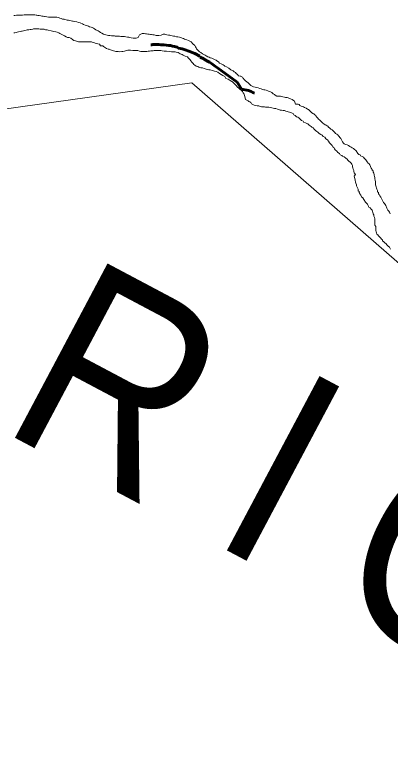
# Model space of a CAD drawing. Extents: x 553962 to 842807, y 8883888 to 9032388.
# Drawn here: x 804177 to 805128, y 9012905 to 9014768 of the extents above; entities that cross this region are included whole.
import ezdxf

# ---------------------------------------------------------------- set-up
doc = ezdxf.new("R2010")
doc.units = 0
doc.header["$LTSCALE"] = 200
doc.linetypes.add('LONG_DASH_SHORT_DASH', pattern=[9.9, 6, -1.2, 1.5, -1.2])
for name, color, linetype, lineweight in [('23', 7, 'Continuous', 13), ('25', 7, 'Continuous', 13), ('7', 7, 'LONG_DASH_SHORT_DASH', 60), ('8', 7, 'Continuous', 13)]:
    doc.layers.add(name, color=color, linetype=linetype, lineweight=lineweight)
doc.layers.add('49', color=7, linetype='Continuous')

msp = doc.modelspace()

# ---------------------------------------------------------------- linework, layer by layer
at = {"layer": '23'}
for points in [[(804254.3, 9014763.5), (804252.1, 9014763.8), (804249.1, 9014764.3), (804245.3, 9014764.8), (804242.8, 9014765.3), (804239.1, 9014765.8), (804235.6, 9014766.6), (804233.1, 9014767.4), (804230.8, 9014767.4), (804227.3, 9014767.9), (804225.1, 9014768.2), (804222.6, 9014768.2), (804220.3, 9014768.2), (804218.3, 9014768.2), (804211.6, 9014767.5), (804205.6, 9014768.1), (804201.1, 9014767.6), (804196.8, 9014767.4), (804194.3, 9014767.1), (804190.5, 9014766.9), (804188.3, 9014766.7), (804183.5, 9014766.7), (804181.5, 9014766.7), (804177.3, 9014766.3), (804174.5, 9014765.8)], [(804579.1, 9014714), (804575.6, 9014714.8), (804572.1, 9014715.3), (804569.8, 9014716.1), (804566.3, 9014716.6), (804562.1, 9014717.4), (804559.8, 9014718.2), (804556.8, 9014718.7), (804554.6, 9014718.7), (804552.6, 9014718.7), (804547.8, 9014716.7), (804541.6, 9014715.5), (804539.6, 9014715.5), (804537.3, 9014715.6), (804535.3, 9014715.6), (804532.1, 9014716.1), (804529.8, 9014717.1), (804526.3, 9014717.6), (804523.1, 9014718.2), (804520.8, 9014718.4), (804517.1, 9014718.7), (804513.8, 9014719.2), (804510.3, 9014719.5), (804508.1, 9014720), (804504.6, 9014720.3), (804501.8, 9014720.6), (804499.8, 9014720.6), (804497.8, 9014720.1), (804492.6, 9014717.1), (804489.2, 9014710.6), (804487, 9014709.6), (804484.7, 9014708.6), (804476.5, 9014708.5), (804471.5, 9014709.7), (804468, 9014710.5), (804465.7, 9014711), (804462.5, 9014711.3), (804458.5, 9014712.1), (804455.2, 9014712.6), (804452.2, 9014712.9), (804448.8, 9014713.4), (804445.2, 9014713.4), (804442, 9014713.7), (804438.8, 9014714), (804436.5, 9014714.2), (804434.5, 9014714.2), (804431.5, 9014714.2), (804429.2, 9014714.5), (804427, 9014714.5), (804425, 9014714.6), (804421.8, 9014714.8), (804417.8, 9014715.3), (804414.5, 9014715.9), (804410.8, 9014716.4), (804407.5, 9014717.2), (804405, 9014717.9), (804401.3, 9014719.2), (804397.5, 9014721.5), (804394.3, 9014723.3), (804390.6, 9014725.5), (804388.1, 9014727.6), (804385.8, 9014728.6), (804382.1, 9014730.3), (804379.1, 9014732.6), (804376.4, 9014733.9), (804372.6, 9014735.7), (804370.1, 9014736.7), (804366.2, 9014737.7), (804363.4, 9014739), (804358.9, 9014740.5), (804355.2, 9014742.1), (804350.9, 9014743.8), (804348.2, 9014745.3), (804344.5, 9014747.1), (804342.2, 9014747.4), (804338.2, 9014748.4), (804334, 9014750), (804329.2, 9014750.7), (804325.2, 9014752), (804323.2, 9014752), (804319.5, 9014752.6), (804315.2, 9014753.3), (804313, 9014754.1), (804309.8, 9014754.6), (804307.5, 9014755.6), (804304, 9014756.2), (804301.8, 9014756.7), (804298, 9014757.2), (804294.5, 9014758.2), (804290.8, 9014759.5), (804287.3, 9014760.8), (804283.3, 9014761.6), (804281.3, 9014761.6), (804279, 9014761.6), (804275.8, 9014761.6), (804271.8, 9014761.9), (804268.5, 9014762.2), (804264.8, 9014762.2), (804262.3, 9014762.4), (804258.3, 9014763), (804254.3, 9014763.5)], [(804905.3, 9014536.1), (804902.4, 9014536.6), (804899.1, 9014538.4), (804896.9, 9014540.4), (804894.6, 9014542), (804887.6, 9014542), (804885.4, 9014549.3), (804883.2, 9014551), (804879.5, 9014553.1), (804875.7, 9014555.1), (804872.7, 9014556.4), (804869.2, 9014557.6), (804866.8, 9014558.4), (804862.8, 9014558.9), (804859.8, 9014559.7), (804855.8, 9014560.5), (804853.5, 9014561.2), (804850.3, 9014561.8), (804846.8, 9014562), (804843, 9014562.3), (804840.3, 9014562.3), (804836.8, 9014564.6), (804834.6, 9014566.4), (804831.6, 9014567.9), (804828.1, 9014571.4), (804824.8, 9014573), (804821.6, 9014574), (804817.9, 9014575.5), (804813.4, 9014577.3), (804809.9, 9014577.6), (804807.4, 9014578.1), (804803.1, 9014579.6), (804800.9, 9014580.4), (804797.2, 9014581.7), (804793.7, 9014582.9), (804789.4, 9014583.5), (804785.4, 9014584.5), (804781.9, 9014585.3), (804778.4, 9014587.3), (804775.2, 9014588.8), (804771.5, 9014592.3), (804767.7, 9014595.4), (804761.5, 9014600.7), (804757.6, 9014604.4), (804755.8, 9014607.7), (804753.6, 9014608.7), (804751.9, 9014611.5), (804749.6, 9014612.3), (804747.4, 9014612.3), (804743.9, 9014613.8), (804740.7, 9014617.1), (804737.7, 9014619.1), (804735.7, 9014621.6), (804732.2, 9014623.4), (804729.7, 9014626.4), (804724.2, 9014628.5), (804719.3, 9014633), (804713.5, 9014636.3), (804709.3, 9014638.1), (804707.1, 9014639.6), (804704.8, 9014641.1), (804701.6, 9014642.9), (804699.3, 9014643.6), (804695.8, 9014645.7), (804692.6, 9014648.9), (804688.9, 9014651.2), (804687.2, 9014653.2), (804684.9, 9014654), (804681.4, 9014655.3), (804679.2, 9014656.3), (804675.7, 9014658.1), (804671.9, 9014659.3), (804669.2, 9014661.1), (804665.7, 9014661.9), (804661.7, 9014663.9), (804659.5, 9014665.7), (804656, 9014667.5), (804652.5, 9014669.2), (804648.5, 9014672.3), (804644.8, 9014674.3), (804642.6, 9014676.8), (804640.3, 9014678.8), (804637.3, 9014682.1), (804636.4, 9014684.6), (804634.4, 9014686.9), (804632.9, 9014690.4), (804627.9, 9014694.4), (804624, 9014699.2), (804620.5, 9014701), (804616.7, 9014702.8), (804612.8, 9014704.5), (804610.5, 9014705.1), (804606.8, 9014706.6), (804604.5, 9014708.3), (804600.5, 9014708.9), (804597.3, 9014710.4), (804594.1, 9014711.4), (804590.1, 9014712), (804586.6, 9014712.5), (804582.6, 9014713.5), (804579.1, 9014714)], [(805108.9, 9014296.2), (805107.4, 9014299.7), (805105.7, 9014302.7), (805103.9, 9014306.5), (805101.7, 9014309.5), (805100, 9014312.8), (805098, 9014314.8), (805097.8, 9014317.8), (805096, 9014319.8), (805095.6, 9014323.1), (805093.8, 9014326.6), (805093.1, 9014328.8), (805091.9, 9014332.1), (805091.4, 9014335.1), (805090.9, 9014337.4), (805090.7, 9014341.1), (805090.2, 9014344.6), (805089.8, 9014349.1), (805089.3, 9014352.2), (805088.8, 9014356.2), (805088.1, 9014358.9), (805087.6, 9014361.7), (805087.1, 9014363.7), (805086.4, 9014366.7), (805084.4, 9014369.5), (805084.4, 9014372.5), (805082.5, 9014374.5), (805082, 9014376.5), (805079.7, 9014379.8), (805078, 9014383.8), (805076.3, 9014388.3), (805074.6, 9014390.3), (805072.3, 9014392.6), (805069.4, 9014395.6), (805067.9, 9014397.8), (805065.9, 9014400.9), (805063.9, 9014403.1), (805062.2, 9014405.2), (805059.9, 9014407.4), (805056.5, 9014408.9), (805053, 9014411), (805051.5, 9014413), (805048.5, 9014414.5), (805046, 9014417), (805044, 9014419), (805043, 9014421.1), (805041.8, 9014423.3), (805039.6, 9014424.8), (805037.3, 9014427.1), (805035.1, 9014429.1), (805031.4, 9014431.4), (805029.1, 9014432.7), (805025.4, 9014434.2), (805022.2, 9014437.2), (805018.4, 9014439), (805014.9, 9014439.3), (805011.4, 9014441), (805009.4, 9014443.1), (805007.2, 9014446.3), (805005.7, 9014449.6), (805003.8, 9014452.8), (805002.8, 9014455.1), (805000.6, 9014457.4), (804998.6, 9014459.4), (804996.3, 9014462.2), (804995.1, 9014464.2), (804992.6, 9014465.7), (804989.1, 9014467.5), (804987.4, 9014469.5), (804985.7, 9014471.5), (804983.4, 9014474.5), (804981.2, 9014476.5), (804977.4, 9014478.1), (804975.2, 9014481.1), (804971.7, 9014483.4), (804970.2, 9014485.6), (804968, 9014486.6), (804965.5, 9014488.4), (804963, 9014489.7), (804959.5, 9014491.5), (804957.6, 9014493.5), (804953.8, 9014496.7), (804952.1, 9014498.8), (804948.9, 9014501.8), (804946.6, 9014503.3), (804944.6, 9014506.3), (804942.7, 9014508.3), (804940.7, 9014510.6), (804939.2, 9014512.9), (804937.2, 9014514.9), (804934.2, 9014517.4), (804931.7, 9014518.2), (804928.8, 9014520.9), (804925.3, 9014524), (804923, 9014525.7), (804920.6, 9014528), (804918.1, 9014529), (804914.6, 9014531.3), (804910.6, 9014533.3), (804907.8, 9014534.8), (804905.3, 9014536.1)], [(805128.1, 9014264.3), (805126.2, 9014267.8), (805124.4, 9014270.8), (805121.5, 9014273.1), (805121.2, 9014275.1), (805119.2, 9014278.3), (805116.8, 9014284.9), (805113.1, 9014289.7), (805110.8, 9014292.7), (805108.9, 9014296.2)]]:
    msp.add_lwpolyline(points, dxfattribs=at)
at = {"layer": '25'}
for points in [[(804174.5, 9014765.8), (804177.3, 9014766.3), (804181.5, 9014766.7), (804183.5, 9014766.7), (804188.3, 9014766.7), (804190.5, 9014766.9), (804194.3, 9014767.1), (804196.8, 9014767.4), (804201.1, 9014767.6), (804205.6, 9014768.1), (804211.6, 9014767.5), (804218.3, 9014768.2), (804220.3, 9014768.2), (804222.6, 9014768.2), (804225.1, 9014768.2), (804227.3, 9014767.9), (804230.8, 9014767.4), (804233.1, 9014767.4), (804235.6, 9014766.6), (804239.1, 9014765.8), (804242.8, 9014765.3), (804245.3, 9014764.8), (804249.1, 9014764.3), (804252.1, 9014763.8), (804254.3, 9014763.5)], [(804254.3, 9014763.5), (804258.3, 9014763), (804262.3, 9014762.4), (804264.8, 9014762.2), (804268.5, 9014762.2), (804271.8, 9014761.9), (804275.8, 9014761.6), (804279, 9014761.6), (804281.3, 9014761.6), (804283.3, 9014761.6), (804287.3, 9014760.8), (804290.8, 9014759.5), (804294.5, 9014758.2), (804298, 9014757.2), (804301.8, 9014756.7), (804304, 9014756.2), (804307.5, 9014755.6), (804309.8, 9014754.6), (804313, 9014754.1), (804315.2, 9014753.3), (804319.5, 9014752.6), (804323.2, 9014752), (804325.2, 9014752), (804329.2, 9014750.7), (804334, 9014750), (804338.2, 9014748.4), (804342.2, 9014747.4), (804344.5, 9014747.1), (804348.2, 9014745.3), (804350.9, 9014743.8), (804355.2, 9014742.1), (804358.9, 9014740.5), (804363.4, 9014739), (804366.2, 9014737.7), (804370.1, 9014736.7), (804372.6, 9014735.7), (804376.4, 9014733.9), (804379.1, 9014732.6), (804382.1, 9014730.3), (804385.8, 9014728.6), (804388.1, 9014727.6), (804390.6, 9014725.5), (804394.3, 9014723.3), (804397.5, 9014721.5), (804401.3, 9014719.2), (804405, 9014717.9), (804407.5, 9014717.2), (804410.8, 9014716.4), (804414.5, 9014715.9), (804417.8, 9014715.3), (804421.8, 9014714.8), (804425, 9014714.6), (804427, 9014714.5), (804429.2, 9014714.5), (804431.5, 9014714.2), (804434.5, 9014714.2), (804436.5, 9014714.2), (804438.8, 9014714), (804442, 9014713.7), (804445.2, 9014713.4), (804448.8, 9014713.4), (804452.2, 9014712.9), (804455.2, 9014712.6), (804458.5, 9014712.1), (804462.5, 9014711.3), (804465.7, 9014711), (804468, 9014710.5), (804471.5, 9014709.7), (804476.5, 9014708.5), (804484.7, 9014708.6), (804487, 9014709.6), (804489.2, 9014710.6), (804492.6, 9014717.1), (804497.8, 9014720.1), (804499.8, 9014720.6), (804501.8, 9014720.6), (804504.6, 9014720.3), (804508.1, 9014720), (804510.3, 9014719.5), (804513.8, 9014719.2), (804517.1, 9014718.7), (804520.8, 9014718.4), (804523.1, 9014718.2), (804526.3, 9014717.6), (804529.8, 9014717.1), (804532.1, 9014716.1), (804535.3, 9014715.6), (804537.3, 9014715.6), (804539.6, 9014715.5), (804541.6, 9014715.5), (804547.8, 9014716.7), (804552.6, 9014718.7), (804554.6, 9014718.7), (804556.8, 9014718.7), (804559.8, 9014718.2), (804562.1, 9014717.4), (804566.3, 9014716.6), (804569.8, 9014716.1), (804572.1, 9014715.3), (804575.6, 9014714.8), (804579.1, 9014714)], [(804352.3, 9014699.3), (804350.1, 9014699.3), (804345.6, 9014699.3), (804342.8, 9014699.6), (804338.6, 9014699.8), (804335.6, 9014700.6), (804330.9, 9014702.4), (804326.9, 9014703.2), (804323.1, 9014705.2), (804318.9, 9014708.5), (804314.9, 9014710.3), (804310.4, 9014710.8), (804306.7, 9014712.3), (804302.7, 9014714.3), (804298.2, 9014717.1), (804294.5, 9014719.2), (804290.7, 9014720.9), (804288.2, 9014722.7), (804284.5, 9014724.2), (804280.5, 9014725), (804275.5, 9014725.8), (804269.3, 9014727.3), (804261.8, 9014728.9), (804259, 9014729.7), (804255, 9014730.2), (804251.3, 9014731.2), (804247.8, 9014731.5), (804243.8, 9014732), (804241.6, 9014732), (804237.8, 9014732.1), (804235.8, 9014732.1), (804232.3, 9014732.1), (804228.5, 9014732.1), (804224.5, 9014732.1), (804222.3, 9014731.7), (804218.5, 9014730.9), (804216.3, 9014730.5), (804212.3, 9014729.7), (804208, 9014729.5), (804205.5, 9014728.8), (804201.2, 9014728), (804199.2, 9014727.3), (804195.7, 9014726.8), (804193.7, 9014726.3), (804190.2, 9014725.6), (804186.7, 9014724.9), (804183, 9014723.7), (804181, 9014722.9), (804177, 9014722.5), (804174.7, 9014722)], [(804579.1, 9014714), (804582.6, 9014713.5), (804586.6, 9014712.5), (804590.1, 9014712), (804594.1, 9014711.4), (804597.3, 9014710.4), (804600.5, 9014708.9), (804604.5, 9014708.3), (804606.8, 9014706.6), (804610.5, 9014705.1), (804612.8, 9014704.5), (804616.7, 9014702.8), (804620.5, 9014701), (804624, 9014699.2), (804627.9, 9014694.4), (804632.9, 9014690.4), (804634.4, 9014686.9), (804636.4, 9014684.6), (804637.3, 9014682.1), (804640.3, 9014678.8), (804642.6, 9014676.8), (804644.8, 9014674.3), (804648.5, 9014672.3), (804652.5, 9014669.2), (804656, 9014667.5), (804659.5, 9014665.7), (804661.7, 9014663.9), (804665.7, 9014661.9), (804669.2, 9014661.1), (804671.9, 9014659.3), (804675.7, 9014658.1), (804679.2, 9014656.3), (804681.4, 9014655.3), (804684.9, 9014654), (804687.2, 9014653.2), (804688.9, 9014651.2), (804692.6, 9014648.9), (804695.8, 9014645.7), (804699.3, 9014643.6), (804701.6, 9014642.9), (804704.8, 9014641.1), (804707.1, 9014639.6), (804709.3, 9014638.1), (804713.5, 9014636.3), (804719.3, 9014633), (804724.2, 9014628.5), (804729.7, 9014626.4), (804732.2, 9014623.4), (804735.7, 9014621.6), (804737.7, 9014619.1), (804740.7, 9014617.1), (804743.9, 9014613.8), (804747.4, 9014612.3), (804749.6, 9014612.3), (804751.9, 9014611.5), (804753.6, 9014608.7), (804755.8, 9014607.7), (804757.6, 9014604.4), (804761.5, 9014600.7), (804767.7, 9014595.4), (804771.5, 9014592.3), (804775.2, 9014588.8), (804778.4, 9014587.3), (804781.9, 9014585.3), (804785.4, 9014584.5), (804789.4, 9014583.5), (804793.7, 9014582.9), (804797.2, 9014581.7), (804800.9, 9014580.4), (804803.1, 9014579.6), (804807.4, 9014578.1), (804809.9, 9014577.6), (804813.4, 9014577.3), (804817.9, 9014575.5), (804821.6, 9014574), (804824.8, 9014573), (804828.1, 9014571.4), (804831.6, 9014567.9), (804834.6, 9014566.4), (804836.8, 9014564.6), (804840.3, 9014562.3), (804843, 9014562.3), (804846.8, 9014562), (804850.3, 9014561.8), (804853.5, 9014561.2), (804855.8, 9014560.5), (804859.8, 9014559.7), (804862.8, 9014558.9), (804866.8, 9014558.4), (804869.2, 9014557.6), (804872.7, 9014556.4), (804875.7, 9014555.1), (804879.5, 9014553.1), (804883.2, 9014551), (804885.4, 9014549.3), (804887.6, 9014542), (804894.6, 9014542), (804896.9, 9014540.4), (804899.1, 9014538.4), (804902.4, 9014536.6), (804905.3, 9014536.1)], [(804722.1, 9014601.8), (804717.6, 9014604.8), (804711.9, 9014606.8), (804708.7, 9014612.1), (804703.6, 9014614.5), (804699.8, 9014617.2), (804695.7, 9014619.6), (804691.5, 9014622.4), (804687.1, 9014624.5), (804682.6, 9014625.5), (804682.6, 9014625.5), (804677.8, 9014626.9), (804671.9, 9014628.2), (804668.3, 9014628.7), (804661.8, 9014629.9), (804656.3, 9014631.7), (804652.6, 9014633.3), (804648.3, 9014634), (804643.3, 9014635.6), (804640.6, 9014637.3), (804636.6, 9014637.9), (804633.1, 9014640.7), (804630.1, 9014642.2), (804628.6, 9014644.7), (804625.4, 9014647.7), (804622.9, 9014651), (804621.2, 9014653.8), (804619.5, 9014655.8), (804616, 9014659.3), (804614, 9014661.3), (804608.9, 9014663.3), (804603.7, 9014665.4), (804600.5, 9014667.1), (804595.7, 9014668.8), (804590.8, 9014672.1), (804586, 9014673.7), (804583.3, 9014673.9), (804578.5, 9014674.2), (804574, 9014674.5), (804569, 9014674.8), (804561.3, 9014675.6), (804555.3, 9014676.1), (804550.3, 9014676.7), (804546.8, 9014677.2), (804543, 9014677.5), (804539.5, 9014677.5), (804537.3, 9014677.5), (804533.8, 9014677.5), (804530, 9014677.3), (804527.5, 9014677.1), (804523.5, 9014676.8), (804521.5, 9014676.4), (804518, 9014676.1), (804515.2, 9014675.6), (804511, 9014675.4), (804507.5, 9014675.2), (804503, 9014675.2), (804500.2, 9014675.2), (804498.2, 9014675.3), (804496.2, 9014675.3), (804492.5, 9014676.3), (804489, 9014677.3), (804485.8, 9014677.8), (804476, 9014677.9), (804470, 9014678.2), (804467.2, 9014678.2), (804463, 9014678), (804460.7, 9014677.3), (804457.2, 9014676.8), (804454.7, 9014676), (804450.2, 9014675.3), (804448.2, 9014674.8), (804443, 9014674.6), (804438.7, 9014674.7), (804436.5, 9014674.7), (804433.2, 9014674.9), (804430, 9014676), (804427, 9014676.5), (804424, 9014677.5), (804421.7, 9014678.3), (804419.5, 9014679.3), (804416, 9014680.6), (804413.2, 9014681.1), (804409.5, 9014682.6), (804406.8, 9014684.1), (804404.3, 9014686.1), (804402, 9014687.9), (804399.6, 9014689.4), (804394, 9014689.2), (804391.1, 9014693.7), (804387.3, 9014694.8), (804384.8, 9014695.5), (804380.6, 9014696.3), (804377.1, 9014697.6), (804373.3, 9014698.4), (804370.9, 9014699.1), (804365.6, 9014699.2), (804362.1, 9014699.2), (804358.1, 9014699.2), (804356.1, 9014699.2), (804352.3, 9014699.3)], [(805020.9, 9014399.9), (805018.6, 9014402.2), (805015.2, 9014405), (805011.2, 9014408), (805007.2, 9014409.8), (805005, 9014411.5), (805001.5, 9014413.6), (804999.2, 9014416.6), (804995.5, 9014419.6), (804992.5, 9014422.4), (804988.6, 9014425.7), (804986.6, 9014428.7), (804984.8, 9014431.7), (804982.9, 9014433.7), (804980.9, 9014436.7), (804978.9, 9014439), (804975.7, 9014441.8), (804974.2, 9014443.8), (804971.2, 9014447.6), (804969.2, 9014451.3), (804965, 9014454.1), (804962.5, 9014458.4), (804958.3, 9014460.2), (804955.6, 9014463.2), (804951.8, 9014464.7), (804948.1, 9014467.5), (804944.4, 9014470.5), (804942.1, 9014472.3), (804938.7, 9014475.3), (804935.2, 9014478.3), (804933, 9014481.4), (804929.7, 9014483.4), (804927.7, 9014485.4), (804925.5, 9014486.9), (804922.2, 9014488.7), (804918.8, 9014491.7), (804916.5, 9014492.5), (804913, 9014494.5), (804909.1, 9014495.5), (804907.1, 9014498.3), (804903.1, 9014500.6), (804900.8, 9014503.1), (804896.4, 9014506.9), (804894.1, 9014508.4), (804890.7, 9014509.9), (804886.9, 9014512.7), (804883.7, 9014514.7), (804881.7, 9014517.8), (804879.5, 9014518.8), (804876, 9014520.5), (804873, 9014521.8), (804869.7, 9014522.6), (804867.5, 9014523.3), (804863.7, 9014524.1), (804859.8, 9014525.4), (804856.5, 9014525.9), (804852.8, 9014526.5), (804849.5, 9014526.7), (804845.8, 9014527.8), (804842.3, 9014529), (804838.3, 9014530.3), (804834.8, 9014531.1), (804831, 9014531.6), (804828, 9014532.4), (804824.8, 9014532.9), (804820.8, 9014533.7), (804818.6, 9014533.9), (804816.3, 9014534), (804811.8, 9014534.2), (804809.6, 9014534.5), (804807.3, 9014534.5), (804805.3, 9014534.5), (804801.8, 9014535.1), (804798.8, 9014535.8), (804794.8, 9014537.1), (804791.1, 9014537.4), (804787.3, 9014537.9), (804783.6, 9014538.9), (804780.1, 9014540.7), (804776.3, 9014542.7), (804774.4, 9014545.5), (804772.6, 9014547.5), (804770.1, 9014548.5), (804767.9, 9014549.8), (804760.9, 9014553.3), (804759.7, 9014561.1), (804758.8, 9014563.9), (804757.8, 9014566.1), (804757, 9014568.7), (804755.3, 9014570.7), (804753.6, 9014573.7), (804750.1, 9014577.2), (804747.9, 9014579.2), (804744.1, 9014582), (804741.2, 9014584.8), (804737.3, 9014589), (804737.3, 9014589), (804733.5, 9014592.8), (804728.6, 9014598.1), (804726.6, 9014599), (804722.1, 9014601.8)], [(804905.3, 9014536.1), (804907.8, 9014534.8), (804910.6, 9014533.3), (804914.6, 9014531.3), (804918.1, 9014529), (804920.6, 9014528), (804923, 9014525.7), (804925.3, 9014524), (804928.8, 9014520.9), (804931.7, 9014518.2), (804934.2, 9014517.4), (804937.2, 9014514.9), (804939.2, 9014512.9), (804940.7, 9014510.6), (804942.7, 9014508.3), (804944.6, 9014506.3), (804946.6, 9014503.3), (804948.9, 9014501.8), (804952.1, 9014498.8), (804953.8, 9014496.7), (804957.6, 9014493.5), (804959.5, 9014491.5), (804963, 9014489.7), (804965.5, 9014488.4), (804968, 9014486.6), (804970.2, 9014485.6), (804971.7, 9014483.4), (804975.2, 9014481.1), (804977.4, 9014478.1), (804981.2, 9014476.5), (804983.4, 9014474.5), (804985.7, 9014471.5), (804987.4, 9014469.5), (804989.1, 9014467.5), (804992.6, 9014465.7), (804995.1, 9014464.2), (804996.3, 9014462.2), (804998.6, 9014459.4), (805000.6, 9014457.4), (805002.8, 9014455.1), (805003.8, 9014452.8), (805005.7, 9014449.6), (805007.2, 9014446.3), (805009.4, 9014443.1), (805011.4, 9014441), (805014.9, 9014439.3), (805018.4, 9014439), (805022.2, 9014437.2), (805025.4, 9014434.2), (805029.1, 9014432.7), (805031.4, 9014431.4), (805035.1, 9014429.1), (805037.3, 9014427.1), (805039.6, 9014424.8), (805041.8, 9014423.3), (805043, 9014421.1), (805044, 9014419), (805046, 9014417), (805048.5, 9014414.5), (805051.5, 9014413), (805053, 9014411), (805056.5, 9014408.9), (805059.9, 9014407.4), (805062.2, 9014405.2), (805063.9, 9014403.1), (805065.9, 9014400.9), (805067.9, 9014397.8), (805069.4, 9014395.6), (805072.3, 9014392.6), (805074.6, 9014390.3), (805076.3, 9014388.3), (805078, 9014383.8), (805079.7, 9014379.8), (805082, 9014376.5), (805082.5, 9014374.5), (805084.4, 9014372.5), (805084.4, 9014369.5), (805086.4, 9014366.7), (805087.1, 9014363.7), (805087.6, 9014361.7), (805088.1, 9014358.9), (805088.8, 9014356.2), (805089.3, 9014352.2), (805089.8, 9014349.1), (805090.2, 9014344.6), (805090.7, 9014341.1), (805090.9, 9014337.4), (805091.4, 9014335.1), (805091.9, 9014332.1), (805093.1, 9014328.8), (805093.8, 9014326.6), (805095.6, 9014323.1), (805096, 9014319.8), (805097.8, 9014317.8), (805098, 9014314.8), (805100, 9014312.8), (805101.7, 9014309.5), (805103.9, 9014306.5), (805105.7, 9014302.7), (805107.4, 9014299.7), (805108.9, 9014296.2)], [(805128.5, 9014174.1), (805126, 9014179.2), (805122.5, 9014182.2), (805119.3, 9014185.2), (805117.6, 9014188.2), (805114.1, 9014190.2), (805111.6, 9014193.3), (805108.3, 9014195.3), (805107.9, 9014198.1), (805105.4, 9014199.8), (805103.7, 9014202.1), (805101.7, 9014205.1), (805098.4, 9014207.9), (805096.2, 9014210.7), (805094.2, 9014212.7), (805093.5, 9014215.9), (805092.5, 9014218.2), (805091.8, 9014221.4), (805091.8, 9014224.5), (805091.8, 9014226.5), (805091.8, 9014229), (805091.1, 9014232), (805089.1, 9014235.2), (805089.2, 9014237.2), (805089.2, 9014239.2), (805089.2, 9014246.2), (805088.8, 9014251.3), (805088, 9014255), (805086.6, 9014258.3), (805086.1, 9014261.8), (805084.9, 9014263.8), (805083.9, 9014267.3), (805083.2, 9014270.6), (805081.9, 9014272.8), (805079.7, 9014275.8), (805076.7, 9014278.9), (805074, 9014280.4), (805073.2, 9014282.4), (805072, 9014284.7), (805070.8, 9014286.7), (805070, 9014288.7), (805065.6, 9014293.2), (805060.9, 9014300), (805058.7, 9014304.3), (805055.2, 9014307.1), (805053.2, 9014310.8), (805051.5, 9014313.1), (805051.2, 9014315.8), (805049.5, 9014317.9), (805049, 9014320.6), (805047, 9014322.6), (805046.8, 9014326.1), (805046.1, 9014328.2), (805044.4, 9014331.4), (805042.6, 9014334.9), (805042.2, 9014337.4), (805040.7, 9014341.7), (805040, 9014344.5), (805039.2, 9014349.5), (805038.5, 9014353.5), (805037.8, 9014356), (805036.6, 9014359), (805039.6, 9014363.5), (805036.4, 9014368), (805035.9, 9014371.5), (805035.4, 9014373.5), (805034.2, 9014377), (805033.5, 9014380.6), (805032.7, 9014382.8), (805032, 9014386.3), (805030.5, 9014389.3), (805028.6, 9014392.3), (805026.3, 9014394.4), (805022.8, 9014397.4), (805020.9, 9014399.9)], [(805108.9, 9014296.2), (805110.8, 9014292.7), (805113.1, 9014289.7), (805116.8, 9014284.9), (805119.2, 9014278.3), (805121.2, 9014275.1), (805121.5, 9014273.1), (805124.4, 9014270.8), (805126.2, 9014267.8), (805128.1, 9014264.3)]]:
    msp.add_lwpolyline(points, dxfattribs=at)
at = {"layer": '7'}
for points in [[(804588.1, 9014685.9), (804581.1, 9014687.4), (804576.3, 9014688.7), (804571.3, 9014690), (804566.8, 9014690.2), (804554.6, 9014691.8), (804551.8, 9014692.1), (804546.8, 9014692.1), (804541.8, 9014692.4), (804537.8, 9014692.7), (804535.6, 9014692.7), (804532.6, 9014692.7), (804530.3, 9014692.7), (804526.3, 9014692.5), (804523.8, 9014692), (804521.4, 9014691.9)], [(804783.8, 9014569.2), (804780.3, 9014570.8), (804775.3, 9014573.8), (804768.6, 9014576.1), (804750.8, 9014579.7), (804743.7, 9014592.5), (804740, 9014597), (804690, 9014633.8), (804685, 9014637.3), (804674.8, 9014644.4), (804669.8, 9014647.9), (804666.8, 9014649.7), (804657.8, 9014654.7), (804655.6, 9014656.2), (804646.9, 9014660.6), (804645.4, 9014662.8), (804633.2, 9014669.9), (804618, 9014675.5), (804608.8, 9014679.3), (804601, 9014681.6), (804591.3, 9014683.1), (804588.1, 9014685.9)]]:
    msp.add_lwpolyline(points, dxfattribs=at)
at = {"layer": '8'}
msp.add_lwpolyline([(813392.5, 9008808.3), (812552.7, 9010576.4), (811673.8, 9010693.8), (810746.4, 9011560.4), (809652.9, 9011682.9), (809288.4, 9012311.2), (807407.4, 9013282.8), (805920.2, 9013466.7), (804625.4, 9014595.8), (803750.6, 9014473.3)], dxfattribs=at)

# ---------------------------------------------------------------- texts
at = {"layer": '49', "width": 0.9}
msp.add_text('R I O   S Ã O   F R A N C I S C O', height=500, rotation=332.036, dxfattribs=at).set_placement((804133.8, 9013719.8))

doc.saveas('drawing.dxf')
